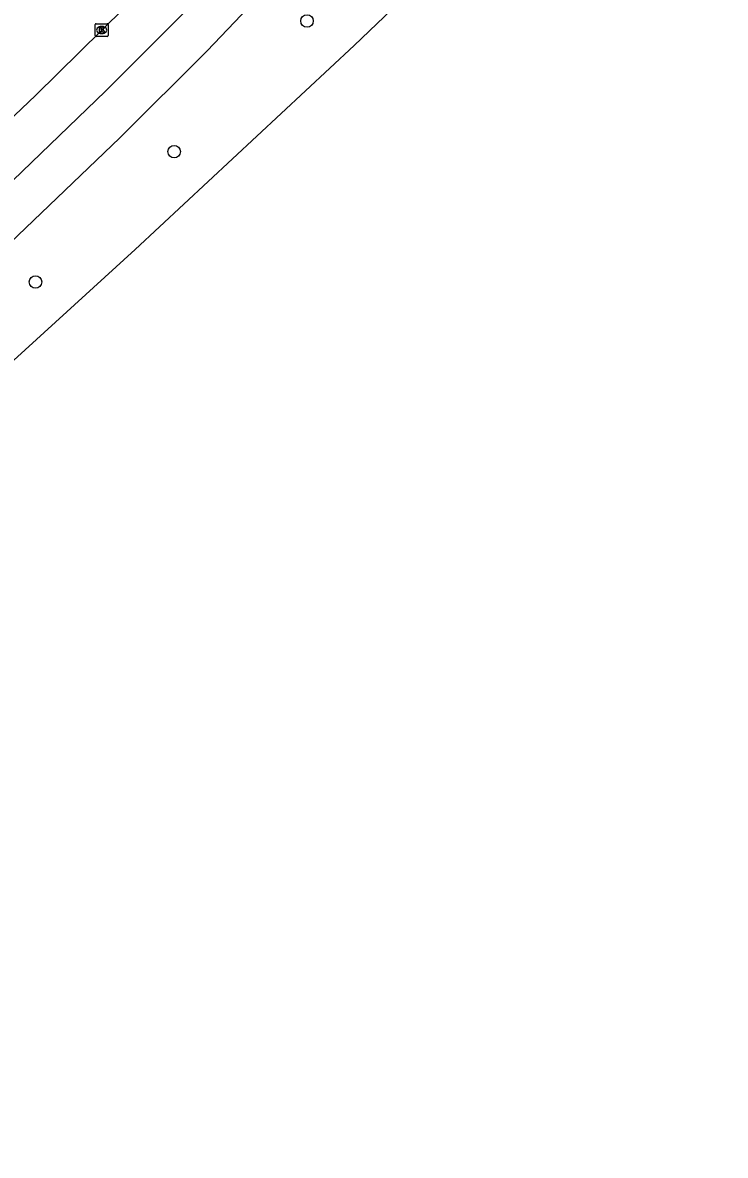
# Model space of a CAD drawing. Extents: x 159040 to 160094, y 381214 to 382518.
# Drawn here: x 159481.2 to 159536.4, y 381438.3 to 381527.2 of the extents above; entities that cross this region are included whole.
import ezdxf

# ---------------------------------------------------------------- set-up
doc = ezdxf.new("R2010")
doc.units = 0
for name, color, linetype in [('IMGEO_Boom', 7, 'Continuous'), ('IMGEO_Kolk', 7, 'Continuous'), ('IMGEO_Rijbaan_regionaal_gesloten', 7, 'Continuous')]:
    doc.layers.add(name, color=color, linetype=linetype)

msp = doc.modelspace()

# ---------------------------------------------------------------- linework, layer by layer
at = {"layer": 'IMGEO_Boom'}
for centre in [(159503.545, 381527.325), (159493.125, 381517.076), (159482.239, 381506.849)]:
    msp.add_circle(centre, 0.489, dxfattribs=at)
at = {"layer": 'IMGEO_Kolk'}
for p, q in [((159486.93, 381526.184), (159486.93, 381527.036)), ((159487.005, 381527.11), (159487.857, 381527.11)), ((159487.418, 381526.89), (159487.443, 381526.89)), ((159487.931, 381527.036), (159487.931, 381526.184)), ((159487.857, 381526.11), (159487.005, 381526.11)), ((159487.441, 381526.33), (159487.416, 381526.33))]:
    msp.add_line(p, q, dxfattribs=at)
for points in [[(159486.93, 381526.184), (159486.93, 381527.036)], [(159487.005, 381527.11), (159487.857, 381527.11)], [(159487.251, 381526.81), (159487.374, 381526.81), (159487.374, 381526.659), (159487.504, 381526.81), (159487.668, 381526.81), (159487.522, 381526.659), (159487.675, 381526.41), (159487.523, 381526.41), (159487.438, 381526.574), (159487.374, 381526.507), (159487.374, 381526.41), (159487.251, 381526.41), (159487.251, 381526.81)], [(159487.931, 381527.036), (159487.931, 381526.184)], [(159487.857, 381526.11), (159487.005, 381526.11)]]:
    msp.add_lwpolyline(points, dxfattribs=at)
for centre, start, end in [((159487.007, 381527.034), 91.55205, 178.44795), ((159487.007, 381527.034), 91.55205, 178.44795), ((159487.855, 381527.034), 1.55205, 88.44795), ((159487.855, 381527.034), 1.55205, 88.44795), ((159487.007, 381526.186), 181.55205, 268.44795), ((159487.007, 381526.186), 181.55205, 268.44795), ((159487.855, 381526.186), 271.55205, 358.44795), ((159487.855, 381526.186), 271.55205, 358.44795)]:
    msp.add_arc(centre, 0.0765, start, end, dxfattribs=at)
for centre, major_axis, ratio, start_param, end_param in [((159487.417, 381526.61), (-0.387, 0.002), 0.722429, 4.712389, 7.853982), ((159487.442, 381526.61), (-0.39, 0.002), 0.717154, 1.570796, 4.712389)]:
    msp.add_ellipse(centre, major_axis=major_axis, ratio=ratio, start_param=start_param, end_param=end_param, dxfattribs=at)
at = {"layer": 'IMGEO_Rijbaan_regionaal_gesloten'}
for points in [[(159524.392, 381565.298), (159524.318, 381565.22), (159513.487, 381553.459), (159509.914, 381549.667), (159499.797, 381539.047), (159492.644, 381531.758), (159482.267, 381521.51), (159465.201, 381505.256), (159442.492, 381484.426), (159434.773, 381477.467), (159414.042, 381459.154), (159404.558, 381450.901), (159395.563, 381443.073), (159354.89, 381408.246), (159339.224, 381394.831), (159304.87, 381365.271), (159301.884, 381362.731)], [(159223.955, 381291.092), (159228.218, 381294.768), (159249.8, 381313.294), (159261.119, 381323.01), (159270.676, 381331.27), (159281.84, 381340.822), (159296.948, 381353.793), (159309.361, 381364.454), (159324.607, 381377.572), (159336.854, 381388.065), (159355.279, 381403.848), (159370.545, 381416.887), (159383.498, 381428.039), (159401.924, 381443.755), (159413.428, 381453.788), (159429.207, 381467.675), (159453.123, 381489.287), (159476.095, 381510.615), (159487.725, 381521.828), (159499.136, 381533.249), (159515.536, 381550.447), (159526.975, 381562.783)], [(159306.514, 381357.491), (159404.195, 381441.263), (159409.309, 381445.71), (159416.317, 381451.803), (159432.909, 381466.414), (159448.426, 381480.359), (159461.511, 381492.336), (159474.06, 381504.012), (159488.86, 381518.149), (159495.714, 381524.98), (159529.443, 381560.38)], [(159536.368, 381553.774), (159525.014, 381542.388), (159507.251, 381525.399), (159490.066, 381509.393), (159472.78, 381493.666), (159455.885, 381478.555), (159436.893, 381461.755), (159418.54, 381445.713), (159413.374, 381441.268), (159355.053, 381391.082), (159310.488, 381352.927)]]:
    msp.add_lwpolyline(points, dxfattribs=at)

doc.saveas('drawing.dxf')
